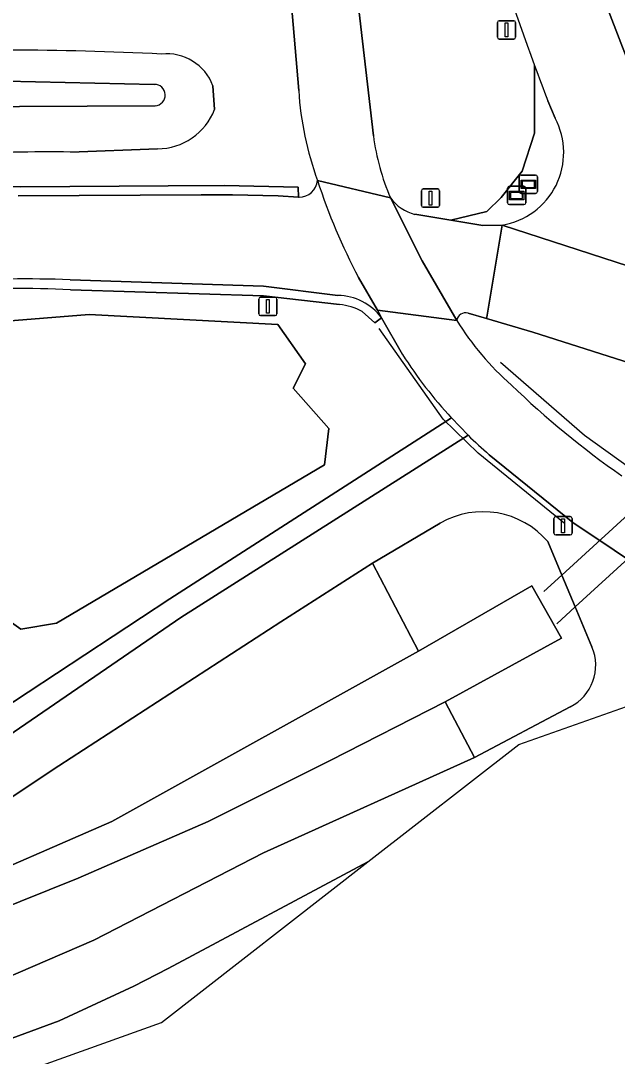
# Model space of a CAD drawing. Extents: x 156661 to 157576, y 383570 to 384425.
# Drawn here: x 157129.6 to 157162.1, y 383743.1 to 383799.5 of the extents above; entities that cross this region are included whole.
import ezdxf

# ---------------------------------------------------------------- set-up
doc = ezdxf.new("R2010")
doc.units = 0
for name, color, linetype in [('IMGEO_Berm_groen', 7, 'Continuous'), ('IMGEO_Duiker', 7, 'Continuous'), ('IMGEO_Fietspad_gesloten', 7, 'Continuous'), ('IMGEO_Greppel_droge_sloot', 7, 'Continuous'), ('IMGEO_Groenvoorziening', 7, 'Continuous'), ('IMGEO_Hek', 7, 'Continuous'), ('IMGEO_Lichtmast', 7, 'Continuous'), ('IMGEO_Loofbos', 7, 'Continuous'), ('IMGEO_Oever', 7, 'Continuous'), ('IMGEO_Rijbaan_lokaal_gesloten', 7, 'Continuous'), ('IMGEO_Rijbaan_lokaal_halfverhard', 7, 'Continuous'), ('IMGEO_Rijbaan_lokaal_open', 7, 'Continuous'), ('IMGEO_Terreindeel_open', 7, 'Continuous'), ('IMGEO_Voetpad_onverhard', 7, 'Continuous'), ('IMGEO_Waterloop', 7, 'Continuous'), ('IMGEO_Wegwijzer', 7, 'Continuous')]:
    doc.layers.add(name, color=color, linetype=linetype)

msp = doc.modelspace()

# ---------------------------------------------------------------- linework, layer by layer
at = {"layer": 'IMGEO_Berm_groen'}
for points in [[(157162.079, 383803.555), (157160.463, 383809.429), (157158.529, 383808.484), (157160.873, 383801.863), (157163.363, 383795.405)], [(157147.866, 383801.184), (157148.776, 383793.203)], [(157151.037, 383788.931), (157152.995, 383788.608), (157154.949, 383789.092), (157155.743, 383789.847), (157156.885, 383791.276), (157157.545, 383793.342), (157157.552, 383797.036)], [(157173.52, 383776.88), (157166.057, 383779.773), (157157.458, 383782.523), (157154.944, 383783.258), (157153.931, 383783.554)]]:
    msp.add_lwpolyline(points, dxfattribs=at)
for centre, radius, start, end in [((157352.266, 383868.656), 207.468, 194.96853, 200.19449), ((157162.024, 383795.02), 13.372, 187.8107, 202.8574), ((157151.616, 383791.237), 2.378, 216.4077, 255.9156), ((157153.803, 383783.078), 0.493, 75.0035, 170.6366), ((157166.703, 383791.451), 15.746, 211.7788, 228.6121), ((157191.348, 383816.146), 50.614, 226.1625, 234.9736)]:
    msp.add_arc(centre, radius, start, end, dxfattribs=at)
at = {"layer": 'IMGEO_Duiker'}
for points in [[(157158.066, 383768.404), (157159.042, 383769.296), (157178.699, 383787.268)], [(157158.76, 383766.634), (157159.77, 383767.556), (157180.166, 383786.182)]]:
    msp.add_lwpolyline(points, dxfattribs=at)
at = {"layer": 'IMGEO_Fietspad_gesloten'}
for points in [[(157144.257, 383800.963), (157144.714, 383795.663)], [(157148.776, 383793.203), (157147.866, 383801.184)], [(157145.735, 383790.772), (157149.702, 383789.826)], [(157153.317, 383783.158), (157148.995, 383783.706), (157149.223, 383783.304), (157150.367, 383781.297)], [(157153.028, 383777.844), (157153.932, 383776.909)], [(157155.083, 383775.846), (157159.642, 383772.162), (157166.334, 383767.673)], [(156814.146, 383631.2), (156815.837, 383631.883), (156834.283, 383636.784), (156890.51, 383656.905), (156987.614, 383691.452), (157028.164, 383705.879), (157137.245, 383744.942), (157148.477, 383753.681), (157148.477, 383753.681), (157137.603, 383747.874), (157135.741, 383746.906), (157131.659, 383745.024), (157124.316, 383742.329), (157106.607, 383736.027), (157043.505, 383713.393), (157004.587, 383699.362), (157000, 383697.708), (156979.952, 383690.478), (156918.071, 383668.489), (156845.491, 383642.469), (156835.125, 383639.074)]]:
    msp.add_lwpolyline(points, dxfattribs=at)
for centre, radius, start, end in [((157161.883, 383796.695), 17.2, 183.4396, 200.1428), ((157162.024, 383795.02), 13.372, 187.8107, 202.8574), ((157166.703, 383791.451), 15.746, 211.7788, 228.6121), ((157171.744, 383795.019), 25.403, 212.6967, 222.5414), ((157191.348, 383816.146), 50.614, 226.1625, 234.9736), ((157171.224, 383794.478), 24.651, 225.455, 229.0973)]:
    msp.add_arc(centre, radius, start, end, dxfattribs=at)
at = {"layer": 'IMGEO_Greppel_droge_sloot'}
for points in [[(157136.842, 383796.006), (157125.507, 383796.247)], [(157125.777, 383794.78), (157136.89, 383794.843)]]:
    msp.add_lwpolyline(points, dxfattribs=at)
msp.add_arc((157136.864, 383795.424), 0.582, 272.5991, 92.1277, dxfattribs=at)
at = {"layer": 'IMGEO_Groenvoorziening'}
for points in [[(157144.714, 383795.663), (157144.257, 383800.963)], [(157140.04, 383795.933), (157140.127, 383794.641)], [(157137.025, 383792.5), (157132.29, 383792.319)], [(157129.572, 383790.436), (157137.607, 383790.486), (157140.675, 383790.494), (157144.69, 383790.417), (157144.694, 383789.866), (157144.73, 383789.863)], [(157153.932, 383776.909), (157138.292, 383766.986), (157127.637, 383759.685)], [(157166.334, 383767.673), (157159.642, 383772.162), (157155.083, 383775.846)], [(157071.884, 383735.813), (157097.576, 383744.468), (157105.656, 383748.017), (157115.128, 383751.654), (157124.632, 383755.117), (157127.938, 383756.461), (157131.645, 383758.9), (157143.735, 383766.754), (157148.728, 383769.939), (157152.419, 383772.119)], [(157158.28, 383771.115), (157159.042, 383769.296), (157159.77, 383767.556), (157160.68, 383765.383)], [(156835.125, 383639.074), (156845.491, 383642.469), (156918.071, 383668.489), (156979.952, 383690.478), (157000, 383697.708), (157004.587, 383699.362), (157043.505, 383713.393), (157106.607, 383736.027), (157124.316, 383742.329), (157131.659, 383745.024), (157135.741, 383746.906), (157137.603, 383747.874), (157148.477, 383753.681), (157148.477, 383753.681), (157156.699, 383760.078), (157167.196, 383763.767)], [(157159.487, 383762.119), (157154.275, 383759.365), (157142.789, 383754.166), (157133.56, 383749.423), (157126.9, 383746.552), (157115.728, 383742.47), (157107.787, 383738.978), (157094.278, 383733.558), (156957.482, 383683.788), (156832.306, 383639.603), (156822.356, 383636.711), (156820.4, 383636.526)]]:
    msp.add_lwpolyline(points, dxfattribs=at)
msp.add_lwpolyline([(157143.581, 383782.928), (157133.297, 383783.483), (157126.269, 383782.924), (157124.822, 383779.474), (157124.579, 383775.757), (157126.806, 383771.404), (157128.094, 383767.392), (157129.58, 383766.354), (157131.529, 383766.667), (157146.118, 383775.291), (157146.353, 383777.264), (157144.405, 383779.466), (157145.079, 383780.793)], close=True, dxfattribs=at)
for centre, radius, start, end in [((157128.454, 383618.392), 179.481, 87.19336, 92.4961), ((157137.519, 383794.974), 2.698, 20.8341, 95.8869), ((157161.883, 383796.695), 17.2, 183.4396, 200.1428), ((157137.012, 383795.836), 3.336, 270.2156, 339.0113), ((157131.026, 383701.864), 90.464, 89.19965, 97.07508), ((157144.719, 383790.886), 1.023, 270.6376, 353.6197), ((157129.514, 383732.967), 57.469, 89.94181, 103.96272), ((157171.224, 383794.478), 24.651, 225.455, 229.0973), ((157154.743, 383768.079), 4.661, 40.6452, 119.9138), ((157158.346, 383764.386), 2.538, 296.712, 23.133)]:
    msp.add_arc(centre, radius, start, end, dxfattribs=at)
at = {"layer": 'IMGEO_Hek'}
for points in [[(157159.172, 383772.119), (157154.481, 383775.936), (157152.571, 383777.774), (157149.093, 383782.722)], [(157155.705, 383780.886), (157160.267, 383776.913), (157165.175, 383773.397), (157170.313, 383770.204), (157175.729, 383767.729), (157183.925, 383770.839)]]:
    msp.add_lwpolyline(points, dxfattribs=at)
at = {"layer": 'IMGEO_Lichtmast'}
for p, q in [((157155.532, 383798.571), (157155.532, 383799.371)), ((157155.532, 383799.371), (157155.532, 383798.571)), ((157155.632, 383799.471), (157156.422, 383799.471)), ((157156.422, 383799.471), (157155.632, 383799.471)), ((157156.522, 383799.371), (157156.522, 383798.571)), ((157156.522, 383798.571), (157156.522, 383799.371)), ((157156.422, 383798.471), (157155.632, 383798.471)), ((157155.632, 383798.471), (157156.422, 383798.471)), ((157151.389, 383789.412), (157151.389, 383790.212)), ((157151.389, 383790.212), (157151.389, 383789.412)), ((157151.489, 383790.312), (157152.279, 383790.312)), ((157152.279, 383790.312), (157151.489, 383790.312)), ((157152.379, 383790.212), (157152.379, 383789.412)), ((157152.379, 383789.412), (157152.379, 383790.212)), ((157152.279, 383789.312), (157151.489, 383789.312)), ((157151.489, 383789.312), (157152.279, 383789.312)), ((157142.633, 383784.419), (157143.423, 383784.419)), ((157143.423, 383784.419), (157142.633, 383784.419)), ((157142.533, 383783.519), (157142.533, 383784.319)), ((157142.533, 383784.319), (157142.533, 383783.519)), ((157143.523, 383784.319), (157143.523, 383783.519)), ((157143.523, 383783.519), (157143.523, 383784.319)), ((157143.423, 383783.419), (157142.633, 383783.419)), ((157142.633, 383783.419), (157143.423, 383783.419)), ((157158.608, 383771.576), (157158.608, 383772.376)), ((157158.608, 383772.376), (157158.608, 383771.576)), ((157158.708, 383772.476), (157159.498, 383772.476)), ((157159.498, 383772.476), (157158.708, 383772.476)), ((157159.598, 383772.376), (157159.598, 383771.576)), ((157159.598, 383771.576), (157159.598, 383772.376)), ((157159.498, 383771.476), (157158.708, 383771.476)), ((157158.708, 383771.476), (157159.498, 383771.476))]:
    msp.add_line(p, q, dxfattribs=at)
for points in [[(157155.952, 383799.346), (157156.102, 383799.346), (157156.102, 383798.596), (157155.952, 383798.596), (157155.952, 383799.346)], [(157151.809, 383790.187), (157151.959, 383790.187), (157151.959, 383789.437), (157151.809, 383789.437), (157151.809, 383790.187)], [(157142.953, 383784.294), (157143.103, 383784.294), (157143.103, 383783.544), (157142.953, 383783.544), (157142.953, 383784.294)], [(157159.028, 383772.351), (157159.178, 383772.351), (157159.178, 383771.601), (157159.028, 383771.601), (157159.028, 383772.351)]]:
    msp.add_lwpolyline(points, dxfattribs=at)
for centre, start, end in [((157155.632, 383799.371), 90, 180), ((157155.632, 383799.371), 90, 180), ((157156.422, 383799.371), 0, 90), ((157156.422, 383799.371), 360, 90), ((157155.632, 383798.571), 180, 270), ((157155.632, 383798.571), 180, 270), ((157156.422, 383798.571), 270, 0), ((157156.422, 383798.571), 270, 0), ((157151.489, 383790.212), 90, 180), ((157151.489, 383790.212), 90, 180), ((157152.279, 383790.212), 0, 90), ((157152.279, 383790.212), 360, 90), ((157151.489, 383789.412), 180, 270), ((157151.489, 383789.412), 180, 270), ((157152.279, 383789.412), 270, 0), ((157152.279, 383789.412), 270, 0), ((157142.633, 383784.319), 90, 180), ((157142.633, 383784.319), 90, 180), ((157143.423, 383784.319), 0, 90), ((157143.423, 383784.319), 360, 90), ((157142.633, 383783.519), 180, 270), ((157142.633, 383783.519), 180, 270), ((157143.423, 383783.519), 270, 0), ((157143.423, 383783.519), 270, 0), ((157158.708, 383772.376), 90, 180), ((157158.708, 383772.376), 90, 180), ((157159.498, 383772.376), 0, 90), ((157159.498, 383772.376), 360, 90), ((157158.708, 383771.576), 180, 270), ((157158.708, 383771.576), 180, 270), ((157159.498, 383771.576), 270, 0), ((157159.498, 383771.576), 270, 0)]:
    msp.add_arc(centre, 0.1, start, end, dxfattribs=at)
at = {"layer": 'IMGEO_Loofbos'}
for points in [[(157146.933, 383784.02), (157142.801, 383784.493), (157132.279, 383784.829)], [(157150.367, 383781.297), (157149.223, 383783.304), (157148.851, 383783.021), (157148.169, 383783.642)], [(157126.883, 383760.878), (157137.684, 383768.003), (157153.028, 383777.844)]]:
    msp.add_lwpolyline(points, dxfattribs=at)
msp.add_lwpolyline([(157124.822, 383779.474), (157126.269, 383782.924), (157133.297, 383783.483), (157143.581, 383782.928), (157145.079, 383780.793), (157144.405, 383779.466), (157146.353, 383777.264), (157146.118, 383775.291), (157131.529, 383766.667), (157129.58, 383766.354), (157128.094, 383767.392), (157126.806, 383771.404), (157124.579, 383775.757)], close=True, dxfattribs=at)
for centre, radius, start, end in [((157129.746, 383732.104), 52.786, 87.2496, 101.446), ((157146.565, 383780.608), 3.432, 62.1405, 83.8496), ((157171.744, 383795.019), 25.403, 212.6967, 222.5414)]:
    msp.add_arc(centre, radius, start, end, dxfattribs=at)
at = {"layer": 'IMGEO_Oever'}
for points in [[(157125.507, 383796.247), (157136.842, 383796.006)], [(157140.127, 383794.641), (157140.04, 383795.933)], [(157136.89, 383794.843), (157125.777, 383794.78)], [(157132.29, 383792.319), (157137.025, 383792.5)], [(157081.61, 383734.599), (157114.518, 383747.758), (157125.611, 383751.99), (157134.531, 383755.878), (157151.239, 383765.153), (157148.728, 383769.939), (157143.735, 383766.754), (157131.645, 383758.9), (157127.938, 383756.461), (157124.632, 383755.117), (157115.128, 383751.654), (157105.656, 383748.017), (157097.576, 383744.468), (157071.884, 383735.813), (156825.36, 383646.147), (156818.26, 383643.396)], [(156822.356, 383636.711), (156832.306, 383639.603), (156957.482, 383683.788), (157094.278, 383733.558), (157107.787, 383738.978), (157115.728, 383742.47), (157126.9, 383746.552), (157133.56, 383749.423), (157142.789, 383754.166), (157154.275, 383759.365), (157152.689, 383762.388), (157146.425, 383759.194), (157139.779, 383755.877), (157132.702, 383752.79), (157124.696, 383749.588), (157115.547, 383746.157), (157086.26, 383734.973), (157058.333, 383725.734), (157013.157, 383708.731), (156977.08, 383695.663), (156937.771, 383681.296), (156897.548, 383667.139), (156850.23, 383649.574), (156819.843, 383639.247)]]:
    msp.add_lwpolyline(points, dxfattribs=at)
for centre, radius, start, end in [((157128.454, 383618.392), 179.481, 87.19336, 92.4961), ((157137.519, 383794.974), 2.698, 20.8341, 95.8869), ((157136.864, 383795.424), 0.582, 272.5991, 92.1277), ((157137.012, 383795.836), 3.336, 270.2156, 339.0113), ((157131.026, 383701.864), 90.464, 89.19965, 97.07508)]:
    msp.add_arc(centre, radius, start, end, dxfattribs=at)
at = {"layer": 'IMGEO_Rijbaan_lokaal_gesloten'}
for points in [[(157151.427, 383786.401), (157149.702, 383789.826), (157145.735, 383790.772)], [(157147.96, 383785.487), (157148.995, 383783.706), (157153.317, 383783.158), (157151.427, 383786.401)]]:
    msp.add_lwpolyline(points, dxfattribs=at)
msp.add_arc((157179.246, 383801.769), 35.269, 198.1683, 207.4941, dxfattribs=at)
at = {"layer": 'IMGEO_Rijbaan_lokaal_halfverhard'}
for points in [[(157157.552, 383797.036), (157157.545, 383793.342), (157156.885, 383791.276), (157155.743, 383789.847), (157154.949, 383789.092), (157152.995, 383788.608), (157154.739, 383788.32), (157155.785, 383788.343)], [(157158.675, 383794.16), (157158.273, 383795.106)], [(157129.429, 383789.936), (157139.406, 383789.991), (157141.103, 383789.991), (157143.595, 383789.945), (157144.694, 383789.866), (157144.69, 383790.417), (157140.675, 383790.494), (157137.607, 383790.486), (157129.572, 383790.436)], [(157146.841, 383784.521), (157142.8, 383785.021), (157132.264, 383785.364)], [(157132.279, 383784.829), (157142.801, 383784.493), (157146.933, 383784.02)], [(157148.169, 383783.642), (157148.851, 383783.021), (157149.223, 383783.304)]]:
    msp.add_lwpolyline(points, dxfattribs=at)
for centre, radius, start, end in [((157342.557, 383865.049), 197.111, 200.185, 200.78388), ((157155.148, 383792.286), 3.994, 279.1767, 27.9852), ((157129.514, 383732.967), 57.469, 89.94181, 103.96272), ((157129.933, 383731), 54.414, 87.5444, 101.381), ((157129.746, 383732.104), 52.786, 87.2496, 101.446), ((157146.766, 383781.434), 3.088, 37.2715, 88.6022), ((157146.565, 383780.608), 3.432, 62.1405, 83.8496)]:
    msp.add_arc(centre, radius, start, end, dxfattribs=at)
at = {"layer": 'IMGEO_Rijbaan_lokaal_open'}
for points in [[(157163.363, 383795.405), (157160.873, 383801.863), (157158.529, 383808.484), (157157.801, 383810.799), (157156.682, 383814.685), (157153.841, 383825.076), (157152.292, 383830.729)], [(157158.273, 383795.106), (157158.675, 383794.16)], [(157144.73, 383789.863), (157144.694, 383789.866), (157143.595, 383789.945), (157141.103, 383789.991), (157139.406, 383789.991), (157129.429, 383789.936)], [(157149.702, 383789.826), (157151.427, 383786.401), (157153.317, 383783.158)], [(157155.785, 383788.343), (157154.739, 383788.32), (157152.995, 383788.608), (157151.037, 383788.931)], [(157153.931, 383783.554), (157154.944, 383783.258), (157154.953, 383783.324), (157155.785, 383788.343)], [(157172.849, 383782.513), (157170.708, 383783.353), (157169.477, 383783.776), (157167.482, 383784.545), (157155.785, 383788.343), (157154.953, 383783.324), (157154.944, 383783.258), (157157.458, 383782.523), (157166.057, 383779.773), (157173.52, 383776.88), (157177.603, 383775.042), (157181.584, 383772.97), (157184.063, 383777.318), (157180.396, 383779.237)], [(157155.785, 383788.343), (157167.482, 383784.545)], [(157149.223, 383783.304), (157148.995, 383783.706), (157147.96, 383785.487)], [(157132.264, 383785.364), (157142.8, 383785.021), (157146.841, 383784.521)]]:
    msp.add_lwpolyline(points, dxfattribs=at)
for centre, radius, start, end in [((157352.266, 383868.656), 207.468, 194.96853, 200.19449), ((157342.557, 383865.049), 197.111, 200.185, 200.78388), ((157155.148, 383792.286), 3.994, 279.1767, 27.9852), ((157144.719, 383790.886), 1.023, 270.6376, 353.6197), ((157179.246, 383801.769), 35.269, 198.1683, 207.4941), ((157151.616, 383791.237), 2.378, 216.4077, 255.9156), ((157129.933, 383731), 54.414, 87.5444, 101.381), ((157146.766, 383781.434), 3.088, 37.2715, 88.6022), ((157153.803, 383783.078), 0.493, 75.0035, 170.6366)]:
    msp.add_arc(centre, radius, start, end, dxfattribs=at)
at = {"layer": 'IMGEO_Terreindeel_open'}
for points in [[(157152.419, 383772.119), (157148.728, 383769.939), (157151.239, 383765.153), (157157.398, 383768.715), (157159.017, 383765.862), (157152.689, 383762.388)], [(157160.68, 383765.383), (157159.77, 383767.556), (157159.042, 383769.296), (157158.28, 383771.115)], [(157152.689, 383762.388), (157154.275, 383759.365), (157159.487, 383762.119)]]:
    msp.add_lwpolyline(points, dxfattribs=at)
for centre, radius, start, end in [((157154.743, 383768.079), 4.661, 40.6452, 119.9138), ((157158.346, 383764.386), 2.538, 296.712, 23.133)]:
    msp.add_arc(centre, radius, start, end, dxfattribs=at)
at = {"layer": 'IMGEO_Voetpad_onverhard'}
for points in [[(157153.932, 383776.909), (157153.028, 383777.844), (157137.684, 383768.003), (157126.883, 383760.878)], [(157127.637, 383759.685), (157138.292, 383766.986), (157153.932, 383776.909)]]:
    msp.add_lwpolyline(points, dxfattribs=at)
at = {"layer": 'IMGEO_Waterloop'}
msp.add_lwpolyline([(156977.08, 383695.663), (157013.157, 383708.731), (157058.333, 383725.734), (157086.26, 383734.973), (157115.547, 383746.157), (157124.696, 383749.588), (157132.702, 383752.79), (157139.779, 383755.877), (157146.425, 383759.194), (157152.689, 383762.388), (157159.017, 383765.862), (157157.398, 383768.715), (157151.239, 383765.153), (157134.531, 383755.878), (157125.611, 383751.99), (157114.518, 383747.758), (157081.61, 383734.599), (157058.847, 383727.275), (157013.965, 383710.312), (156901.061, 383669.844)], dxfattribs=at)
at = {"layer": 'IMGEO_Wegwijzer'}
for p, q in [((157156.72, 383790.167), (157156.72, 383790.967)), ((157156.72, 383790.967), (157156.72, 383790.167)), ((157156.82, 383791.067), (157157.61, 383791.067)), ((157157.61, 383791.067), (157156.82, 383791.067)), ((157157.71, 383790.967), (157157.71, 383790.167)), ((157157.71, 383790.167), (157157.71, 383790.967)), ((157156.081, 383789.558), (157156.081, 383790.358)), ((157156.081, 383790.358), (157156.081, 383789.558)), ((157156.181, 383790.458), (157156.971, 383790.458)), ((157156.971, 383790.458), (157156.181, 383790.458)), ((157157.61, 383790.067), (157156.82, 383790.067)), ((157156.82, 383790.067), (157157.61, 383790.067)), ((157157.071, 383790.358), (157157.071, 383789.558)), ((157157.071, 383789.558), (157157.071, 383790.358)), ((157156.971, 383789.458), (157156.181, 383789.458)), ((157156.181, 383789.458), (157156.971, 383789.458))]:
    msp.add_line(p, q, dxfattribs=at)
for points in [[(157156.821, 383790.799), (157157.609, 383790.799), (157157.609, 383790.335), (157156.821, 383790.335), (157156.821, 383790.799)], [(157156.886, 383790.734), (157156.886, 383790.4), (157157.544, 383790.4), (157157.544, 383790.734), (157156.886, 383790.734)], [(157156.182, 383790.19), (157156.97, 383790.19), (157156.97, 383789.726), (157156.182, 383789.726), (157156.182, 383790.19)], [(157156.247, 383790.125), (157156.247, 383789.791), (157156.905, 383789.791), (157156.905, 383790.125), (157156.247, 383790.125)]]:
    msp.add_lwpolyline(points, dxfattribs=at)
for centre, start, end in [((157156.82, 383790.967), 90, 180), ((157156.82, 383790.967), 90, 180), ((157157.61, 383790.967), 0, 90), ((157157.61, 383790.967), 360, 90), ((157156.181, 383790.358), 90, 180), ((157156.181, 383790.358), 90, 180), ((157156.82, 383790.167), 180, 270), ((157156.82, 383790.167), 180, 270), ((157156.971, 383790.358), 0, 90), ((157156.971, 383790.358), 360, 90), ((157157.61, 383790.167), 270, 0), ((157157.61, 383790.167), 270, 0), ((157156.181, 383789.558), 180, 270), ((157156.181, 383789.558), 180, 270), ((157156.971, 383789.558), 270, 0), ((157156.971, 383789.558), 270, 0)]:
    msp.add_arc(centre, 0.1, start, end, dxfattribs=at)

doc.saveas('drawing.dxf')
